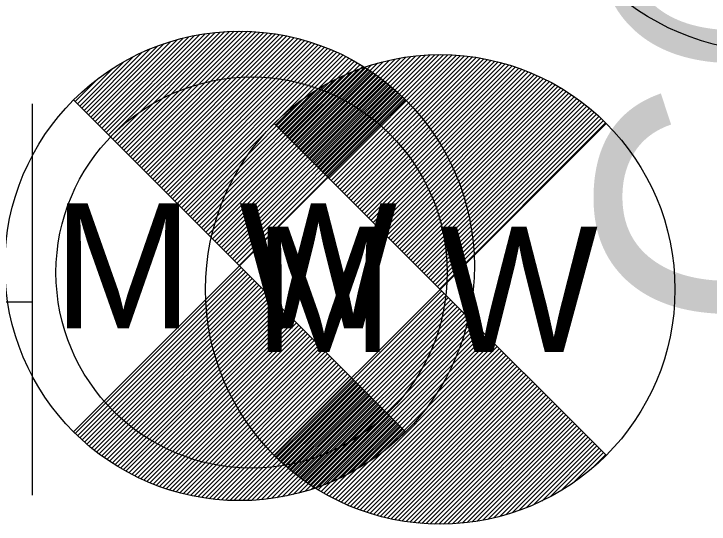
# Model space of a CAD drawing. Extents: x 978516 to 993312, y 1836504 to 1846212.
# Drawn here: x 992572.68 to 992586.01, y 1843525 to 1843534.78 of the extents above; entities that cross this region are included whole.
import ezdxf

# ---------------------------------------------------------------- set-up
doc = ezdxf.new("R2010")
doc.units = 0
for name, color, linetype in [('S_GAS_UTILITIES', 7, 'Continuous'), ('S_MANHOLE', 7, 'Continuous'), ('S_PARKING_ANNOT', 7, 'Continuous'), ('S_TANK', 7, 'Continuous')]:
    doc.layers.add(name, color=color, linetype=linetype)

msp = doc.modelspace()

# ---------------------------------------------------------------- linework, layer by layer
at = {"layer": 'S_GAS_UTILITIES'}
msp.add_circle((992587.256, 1843538.736), 4.681, dxfattribs=at)
at = {"layer": 'S_MANHOLE'}
for p, q in [((992573.042, 1843525.554), (992573.042, 1843533.055)), ((992568.864, 1843529.263), (992573.042, 1843529.263))]:
    msp.add_line(p, q, dxfattribs=at)
msp.add_circle((992577.24, 1843529.822), 3.75, dxfattribs=at)
at = {"layer": 'S_TANK'}
for p, q in [((992574.496, 1843532.463), (992576.447, 1843534.414)), ((992574.538, 1843532.421), (992576.542, 1843534.425)), ((992574.581, 1843532.379), (992576.636, 1843534.433)), ((992574.623, 1843532.336), (992576.728, 1843534.441)), ((992574.666, 1843532.294), (992576.817, 1843534.445)), ((992574.708, 1843532.251), (992576.905, 1843534.448)), ((992574.751, 1843532.209), (992576.991, 1843534.449)), ((992574.793, 1843532.166), (992577.075, 1843534.449)), ((992574.835, 1843532.124), (992577.159, 1843534.447)), ((992574.878, 1843532.082), (992577.239, 1843534.443)), ((992574.92, 1843532.039), (992577.32, 1843534.439)), ((992574.963, 1843531.997), (992577.398, 1843534.432)), ((992575.005, 1843531.954), (992577.476, 1843534.425)), ((992575.048, 1843531.912), (992577.552, 1843534.416)), ((992574.241, 1843532.718), (992575.81, 1843534.286)), ((992574.284, 1843532.676), (992575.925, 1843534.316)), ((992574.326, 1843532.633), (992576.036, 1843534.342)), ((992574.369, 1843532.591), (992576.143, 1843534.365)), ((992574.411, 1843532.548), (992576.247, 1843534.384)), ((992574.454, 1843532.506), (992576.348, 1843534.4)), ((992575.09, 1843531.869), (992577.627, 1843534.407)), ((992575.132, 1843531.827), (992577.701, 1843534.396)), ((992575.175, 1843531.785), (992577.774, 1843534.384)), ((992575.217, 1843531.742), (992577.846, 1843534.371)), ((992575.26, 1843531.7), (992577.917, 1843534.357)), ((992575.302, 1843531.657), (992577.987, 1843534.342)), ((992575.345, 1843531.615), (992578.056, 1843534.326)), ((992575.387, 1843531.572), (992578.124, 1843534.309)), ((992575.429, 1843531.53), (992578.191, 1843534.292)), ((992574.114, 1843532.845), (992575.433, 1843534.164)), ((992574.157, 1843532.803), (992575.565, 1843534.211)), ((992574.199, 1843532.76), (992575.69, 1843534.251)), ((992575.472, 1843531.488), (992578.257, 1843534.273)), ((992575.514, 1843531.445), (992578.323, 1843534.254)), ((992575.557, 1843531.403), (992578.387, 1843534.233)), ((992575.599, 1843531.36), (992578.451, 1843534.212)), ((992575.642, 1843531.318), (992578.514, 1843534.19)), ((992575.684, 1843531.275), (992578.576, 1843534.168)), ((992575.726, 1843531.233), (992578.638, 1843534.144)), ((992574.029, 1843532.93), (992575.143, 1843534.044)), ((992574.072, 1843532.888), (992575.293, 1843534.109)), ((992575.769, 1843531.191), (992578.698, 1843534.12)), ((992575.811, 1843531.148), (992578.759, 1843534.096)), ((992575.854, 1843531.106), (992578.818, 1843534.07)), ((992575.896, 1843531.063), (992578.877, 1843534.044)), ((992575.939, 1843531.021), (992578.934, 1843534.017)), ((992573.987, 1843532.972), (992574.979, 1843533.965)), ((992575.981, 1843530.978), (992578.992, 1843533.989)), ((992576.023, 1843530.936), (992579.048, 1843533.961)), ((992576.066, 1843530.894), (992579.104, 1843533.932)), ((992576.108, 1843530.851), (992579.16, 1843533.902)), ((992578.173, 1843532.184), (992579.882, 1843533.893)), ((992578.215, 1843532.142), (992579.99, 1843533.916)), ((992578.258, 1843532.099), (992580.093, 1843533.935)), ((992578.3, 1843532.057), (992580.194, 1843533.951)), ((992578.342, 1843532.014), (992580.293, 1843533.965)), ((992578.385, 1843531.972), (992580.389, 1843533.976)), ((992578.427, 1843531.929), (992580.482, 1843533.984)), ((992578.47, 1843531.887), (992580.574, 1843533.992)), ((992578.512, 1843531.845), (992580.663, 1843533.996)), ((992578.555, 1843531.802), (992580.751, 1843533.999)), ((992578.597, 1843531.76), (992580.837, 1843534)), ((992578.639, 1843531.717), (992580.922, 1843533.999)), ((992578.682, 1843531.675), (992581.005, 1843533.998)), ((992578.724, 1843531.632), (992581.086, 1843533.994)), ((992578.767, 1843531.59), (992581.166, 1843533.99)), ((992578.809, 1843531.548), (992581.245, 1843533.983)), ((992578.852, 1843531.505), (992581.322, 1843533.976)), ((992578.894, 1843531.463), (992581.398, 1843533.967)), ((992578.936, 1843531.42), (992581.474, 1843533.958)), ((992578.979, 1843531.378), (992581.547, 1843533.947)), ((992579.021, 1843531.335), (992581.621, 1843533.935)), ((992579.064, 1843531.293), (992581.692, 1843533.922)), ((992579.106, 1843531.251), (992581.763, 1843533.908)), ((992579.149, 1843531.208), (992581.833, 1843533.893)), ((992579.191, 1843531.166), (992581.902, 1843533.877)), ((992573.944, 1843533.015), (992574.797, 1843533.868)), ((992576.151, 1843530.809), (992579.214, 1843533.872)), ((992576.193, 1843530.766), (992579.268, 1843533.842)), ((992576.235, 1843530.724), (992579.321, 1843533.81)), ((992576.278, 1843530.681), (992579.374, 1843533.778)), ((992576.32, 1843530.639), (992579.426, 1843533.745)), ((992578.003, 1843532.354), (992579.411, 1843533.762)), ((992578.045, 1843532.311), (992579.536, 1843533.802)), ((992578.088, 1843532.269), (992579.656, 1843533.837)), ((992578.13, 1843532.226), (992579.771, 1843533.867)), ((992579.233, 1843531.123), (992581.97, 1843533.86)), ((992579.276, 1843531.081), (992582.037, 1843533.843)), ((992579.318, 1843531.038), (992582.103, 1843533.824)), ((992579.361, 1843530.996), (992582.169, 1843533.805)), ((992579.403, 1843530.954), (992582.233, 1843533.784)), ((992579.446, 1843530.911), (992582.298, 1843533.763)), ((992573.902, 1843533.057), (992574.583, 1843533.739)), ((992576.363, 1843530.597), (992579.478, 1843533.712)), ((992576.405, 1843530.554), (992579.529, 1843533.678)), ((992576.448, 1843530.512), (992579.579, 1843533.643)), ((992576.49, 1843530.469), (992579.629, 1843533.609)), ((992577.918, 1843532.439), (992579.14, 1843533.66)), ((992577.961, 1843532.396), (992579.28, 1843533.715)), ((992579.488, 1843530.869), (992582.36, 1843533.741)), ((992579.53, 1843530.826), (992582.423, 1843533.719)), ((992579.573, 1843530.784), (992582.484, 1843533.695)), ((992579.615, 1843530.741), (992582.545, 1843533.671)), ((992579.658, 1843530.699), (992582.605, 1843533.646)), ((992579.7, 1843530.657), (992582.664, 1843533.621)), ((992573.86, 1843533.1), (992574.306, 1843533.546)), ((992576.532, 1843530.427), (992579.678, 1843533.572)), ((992576.575, 1843530.384), (992579.727, 1843533.536)), ((992576.617, 1843530.342), (992579.775, 1843533.499)), ((992577.833, 1843532.523), (992578.826, 1843533.516)), ((992577.876, 1843532.481), (992578.989, 1843533.595)), ((992579.742, 1843530.614), (992582.723, 1843533.595)), ((992579.785, 1843530.572), (992582.781, 1843533.568)), ((992579.827, 1843530.529), (992582.838, 1843533.54)), ((992579.87, 1843530.487), (992582.895, 1843533.512)), ((992579.912, 1843530.445), (992582.951, 1843533.483)), ((992576.66, 1843530.3), (992579.822, 1843533.462)), ((992576.702, 1843530.257), (992579.869, 1843533.424)), ((992576.745, 1843530.215), (992579.915, 1843533.385)), ((992576.787, 1843530.172), (992579.961, 1843533.346)), ((992577.791, 1843532.566), (992578.644, 1843533.418)), ((992579.955, 1843530.402), (992583.006, 1843533.453)), ((992579.997, 1843530.36), (992583.06, 1843533.423)), ((992580.039, 1843530.317), (992583.115, 1843533.393)), ((992580.082, 1843530.275), (992583.168, 1843533.361)), ((992576.829, 1843530.13), (992580.006, 1843533.306)), ((992576.872, 1843530.088), (992580.051, 1843533.266)), ((992576.914, 1843530.045), (992580.095, 1843533.225)), ((992577.748, 1843532.608), (992578.43, 1843533.29)), ((992580.124, 1843530.232), (992583.221, 1843533.329)), ((992580.167, 1843530.19), (992583.273, 1843533.296)), ((992580.209, 1843530.148), (992583.324, 1843533.263)), ((992580.252, 1843530.105), (992583.375, 1843533.229)), ((992576.957, 1843530.003), (992580.138, 1843533.184)), ((992576.999, 1843529.96), (992580.181, 1843533.142)), ((992577.706, 1843532.651), (992578.153, 1843533.097)), ((992580.294, 1843530.063), (992583.426, 1843533.194)), ((992580.336, 1843530.02), (992583.476, 1843533.159)), ((992580.379, 1843529.978), (992583.524, 1843533.123)), ((992580.421, 1843529.935), (992583.573, 1843533.087)), ((992580.464, 1843529.893), (992583.621, 1843533.05)), ((992580.506, 1843529.851), (992583.668, 1843533.013)), ((992580.549, 1843529.808), (992583.716, 1843532.975)), ((992580.591, 1843529.766), (992583.762, 1843532.936)), ((992580.633, 1843529.723), (992583.807, 1843532.897)), ((992580.676, 1843529.681), (992583.852, 1843532.857)), ((992580.718, 1843529.638), (992583.897, 1843532.817)), ((992580.761, 1843529.596), (992583.941, 1843532.776)), ((992580.803, 1843529.554), (992583.984, 1843532.735)), ((992580.846, 1843529.511), (992584.027, 1843532.693)), ((992573.86, 1843526.737), (992577.041, 1843529.918)), ((992573.903, 1843526.695), (992577.084, 1843529.876)), ((992573.947, 1843526.654), (992577.126, 1843529.833)), ((992573.991, 1843526.613), (992577.169, 1843529.791)), ((992574.036, 1843526.573), (992577.211, 1843529.748)), ((992574.081, 1843526.534), (992577.253, 1843529.706)), ((992574.127, 1843526.495), (992577.296, 1843529.663)), ((992574.174, 1843526.456), (992577.338, 1843529.621)), ((992574.221, 1843526.419), (992577.381, 1843529.579)), ((992574.268, 1843526.381), (992577.423, 1843529.536)), ((992574.317, 1843526.345), (992577.466, 1843529.494)), ((992574.366, 1843526.309), (992577.508, 1843529.451)), ((992574.415, 1843526.274), (992577.55, 1843529.409)), ((992574.465, 1843526.239), (992577.593, 1843529.366)), ((992577.706, 1843526.287), (992580.888, 1843529.469)), ((992577.749, 1843526.246), (992580.93, 1843529.427)), ((992577.793, 1843526.204), (992580.973, 1843529.384)), ((992574.516, 1843526.204), (992577.635, 1843529.324)), ((992574.567, 1843526.171), (992577.678, 1843529.282)), ((992574.619, 1843526.138), (992577.72, 1843529.239)), ((992577.837, 1843526.164), (992581.015, 1843529.342)), ((992577.882, 1843526.124), (992581.057, 1843529.299)), ((992577.928, 1843526.085), (992581.1, 1843529.257)), ((992577.974, 1843526.046), (992581.142, 1843529.214)), ((992574.671, 1843526.106), (992577.763, 1843529.197)), ((992574.724, 1843526.074), (992577.805, 1843529.154)), ((992574.778, 1843526.042), (992577.847, 1843529.112)), ((992578.02, 1843526.007), (992581.185, 1843529.172)), ((992578.067, 1843525.97), (992581.227, 1843529.13)), ((992578.115, 1843525.932), (992581.27, 1843529.087)), ((992574.832, 1843526.012), (992577.89, 1843529.07)), ((992574.887, 1843525.982), (992577.932, 1843529.027)), ((992574.943, 1843525.953), (992577.975, 1843528.985)), ((992578.163, 1843525.896), (992581.312, 1843529.045)), ((992578.212, 1843525.86), (992581.354, 1843529.002)), ((992578.261, 1843525.824), (992581.397, 1843528.96)), ((992574.999, 1843525.924), (992578.017, 1843528.942)), ((992575.056, 1843525.896), (992578.06, 1843528.9)), ((992575.114, 1843525.869), (992578.102, 1843528.857)), ((992575.172, 1843525.842), (992578.144, 1843528.815)), ((992578.312, 1843525.79), (992581.439, 1843528.917)), ((992578.362, 1843525.755), (992581.482, 1843528.875)), ((992578.414, 1843525.722), (992581.524, 1843528.833)), ((992575.231, 1843525.817), (992578.187, 1843528.773)), ((992575.29, 1843525.791), (992578.229, 1843528.73)), ((992575.351, 1843525.767), (992578.272, 1843528.688)), ((992578.465, 1843525.689), (992581.567, 1843528.79)), ((992578.518, 1843525.656), (992581.609, 1843528.748)), ((992578.571, 1843525.625), (992581.651, 1843528.705)), ((992575.412, 1843525.743), (992578.314, 1843528.645)), ((992575.474, 1843525.72), (992578.357, 1843528.603)), ((992575.537, 1843525.698), (992578.399, 1843528.56)), ((992578.624, 1843525.593), (992581.694, 1843528.663)), ((992578.679, 1843525.563), (992581.736, 1843528.62)), ((992578.733, 1843525.533), (992581.779, 1843528.578)), ((992575.6, 1843525.677), (992578.441, 1843528.518)), ((992575.664, 1843525.656), (992578.484, 1843528.476)), ((992575.729, 1843525.636), (992578.526, 1843528.433)), ((992578.789, 1843525.504), (992581.821, 1843528.536)), ((992578.845, 1843525.475), (992581.864, 1843528.493)), ((992578.903, 1843525.447), (992581.906, 1843528.451)), ((992575.795, 1843525.617), (992578.569, 1843528.391)), ((992575.862, 1843525.599), (992578.611, 1843528.348)), ((992575.929, 1843525.582), (992578.654, 1843528.306)), ((992578.96, 1843525.42), (992581.948, 1843528.408)), ((992579.018, 1843525.393), (992581.991, 1843528.366)), ((992579.077, 1843525.368), (992582.033, 1843528.323)), ((992579.137, 1843525.342), (992582.076, 1843528.281)), ((992575.998, 1843525.565), (992578.696, 1843528.263)), ((992576.067, 1843525.55), (992578.738, 1843528.221)), ((992576.137, 1843525.535), (992578.781, 1843528.179)), ((992579.198, 1843525.318), (992582.118, 1843528.239)), ((992579.258, 1843525.294), (992582.161, 1843528.196)), ((992579.321, 1843525.271), (992582.203, 1843528.154)), ((992576.209, 1843525.522), (992578.823, 1843528.136)), ((992576.281, 1843525.509), (992578.866, 1843528.094)), ((992576.355, 1843525.498), (992578.908, 1843528.051)), ((992579.383, 1843525.249), (992582.245, 1843528.111)), ((992579.446, 1843525.228), (992582.288, 1843528.069)), ((992579.511, 1843525.207), (992582.33, 1843528.026)), ((992576.429, 1843525.487), (992578.951, 1843528.009)), ((992576.505, 1843525.479), (992578.993, 1843527.966)), ((992576.582, 1843525.47), (992579.035, 1843527.924)), ((992576.66, 1843525.464), (992579.078, 1843527.882)), ((992579.576, 1843525.187), (992582.373, 1843527.984)), ((992579.642, 1843525.168), (992582.415, 1843527.942)), ((992579.708, 1843525.15), (992582.458, 1843527.899)), ((992576.739, 1843525.458), (992579.12, 1843527.839)), ((992576.82, 1843525.454), (992579.163, 1843527.797)), ((992576.902, 1843525.451), (992579.205, 1843527.754)), ((992579.776, 1843525.133), (992582.5, 1843527.857)), ((992579.844, 1843525.116), (992582.542, 1843527.814)), ((992579.914, 1843525.101), (992582.585, 1843527.772)), ((992576.986, 1843525.45), (992579.248, 1843527.712)), ((992577.071, 1843525.451), (992579.29, 1843527.669)), ((992577.158, 1843525.452), (992579.332, 1843527.627)), ((992579.984, 1843525.086), (992582.627, 1843527.729)), ((992580.056, 1843525.073), (992582.67, 1843527.687)), ((992580.128, 1843525.06), (992582.712, 1843527.645)), ((992577.247, 1843525.456), (992579.375, 1843527.585)), ((992577.337, 1843525.462), (992579.417, 1843527.542)), ((992577.429, 1843525.469), (992579.46, 1843527.5)), ((992580.201, 1843525.049), (992582.755, 1843527.602)), ((992580.276, 1843525.038), (992582.797, 1843527.56)), ((992580.352, 1843525.029), (992582.839, 1843527.517)), ((992577.525, 1843525.48), (992579.502, 1843527.457)), ((992577.621, 1843525.492), (992579.545, 1843527.415)), ((992577.721, 1843525.506), (992579.587, 1843527.372)), ((992580.428, 1843525.021), (992582.882, 1843527.475)), ((992580.506, 1843525.015), (992582.924, 1843527.432)), ((992580.586, 1843525.009), (992582.967, 1843527.39)), ((992580.666, 1843525.005), (992583.009, 1843527.348)), ((992577.824, 1843525.524), (992579.629, 1843527.33)), ((992577.929, 1843525.545), (992579.672, 1843527.288)), ((992578.038, 1843525.569), (992579.714, 1843527.245)), ((992580.749, 1843525.002), (992583.052, 1843527.305)), ((992580.832, 1843525.001), (992583.094, 1843527.263)), ((992580.918, 1843525.002), (992583.136, 1843527.22)), ((992578.151, 1843525.597), (992579.757, 1843527.203)), ((992578.268, 1843525.63), (992579.799, 1843527.16)), ((992578.391, 1843525.667), (992579.841, 1843527.118)), ((992581.004, 1843525.003), (992583.179, 1843527.178)), ((992581.093, 1843525.007), (992583.221, 1843527.135)), ((992581.183, 1843525.013), (992583.264, 1843527.093)), ((992578.519, 1843525.711), (992579.884, 1843527.075)), ((992578.655, 1843525.762), (992579.926, 1843527.033)), ((992578.8, 1843525.822), (992579.969, 1843526.991)), ((992578.956, 1843525.892), (992580.011, 1843526.948)), ((992581.276, 1843525.02), (992583.306, 1843527.051)), ((992581.371, 1843525.031), (992583.348, 1843527.008)), ((992581.468, 1843525.043), (992583.391, 1843526.966)), ((992579.126, 1843525.979), (992580.054, 1843526.906)), ((992579.323, 1843526.09), (992580.096, 1843526.863)), ((992579.561, 1843526.243), (992580.138, 1843526.821)), ((992581.567, 1843525.057), (992583.433, 1843526.923)), ((992581.67, 1843525.075), (992583.476, 1843526.881)), ((992581.776, 1843525.096), (992583.518, 1843526.839)), ((992579.923, 1843526.521), (992580.181, 1843526.778)), ((992581.884, 1843525.12), (992583.561, 1843526.796)), ((992581.997, 1843525.148), (992583.603, 1843526.754)), ((992582.115, 1843525.181), (992583.645, 1843526.711)), ((992582.237, 1843525.218), (992583.688, 1843526.669)), ((992582.366, 1843525.262), (992583.73, 1843526.626)), ((992582.502, 1843525.313), (992583.773, 1843526.584)), ((992582.646, 1843525.372), (992583.815, 1843526.542)), ((992582.802, 1843525.443), (992583.858, 1843526.499)), ((992582.973, 1843525.529), (992583.9, 1843526.457)), ((992583.17, 1843525.641), (992583.942, 1843526.414)), ((992583.407, 1843525.794), (992583.985, 1843526.372)), ((992583.769, 1843526.072), (992584.027, 1843526.329))]:
    msp.add_line(p, q, dxfattribs=at)
for points in [[(992573.828, 1843533.132), (992577.01, 1843529.95), (992573.828, 1843526.768)], [(992580.192, 1843533.132), (992577.01, 1843529.95), (992580.192, 1843526.768)], [(992577.674, 1843532.682), (992580.856, 1843529.5), (992577.674, 1843526.319)], [(992584.038, 1843532.682), (992580.856, 1843529.5), (992584.038, 1843526.319)]]:
    msp.add_lwpolyline(points, dxfattribs=at)
for centre in [(992577.01, 1843529.95), (992580.856, 1843529.5)]:
    msp.add_circle(centre, 4.5, dxfattribs=at)

# ---------------------------------------------------------------- texts
at = {"layer": 'S_PARKING_ANNOT'}
msp.add_text('CONCRETE PARKING', height=5.00049, rotation=88.4864, dxfattribs=at).set_placement((992588.801, 1843528.624))
at = {"layer": 'S_TANK'}
for p in [(992573.438, 1843528.75), (992577.285, 1843528.3)]:
    msp.add_text('M W', height=2.4, dxfattribs=at).set_placement(p)

doc.saveas('drawing.dxf')
